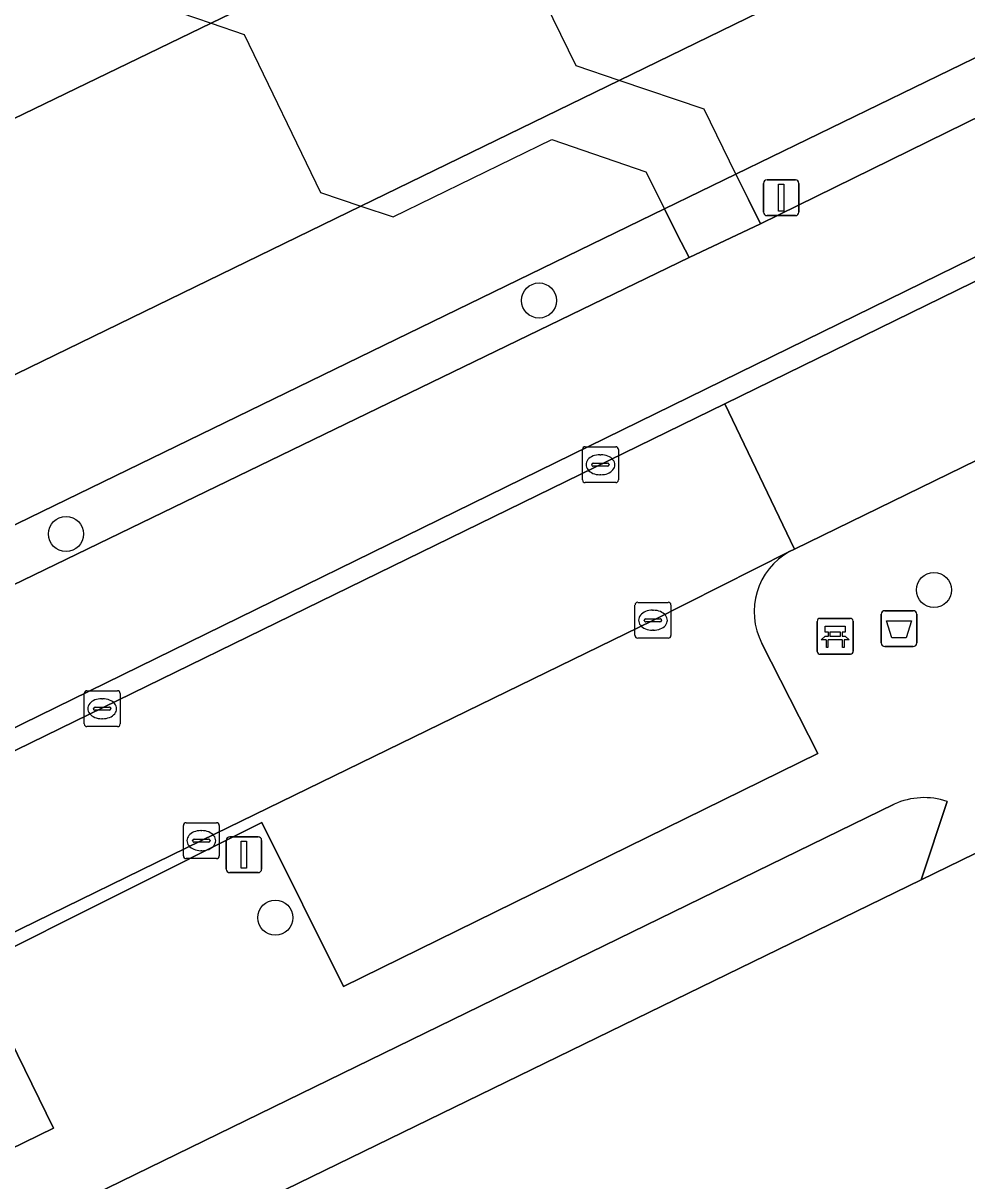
# Model space of a CAD drawing. Extents: x 160455 to 162082, y 388339 to 389736.
# Drawn here: x 161060.7 to 161087, y 388778.54 to 388810.82 of the extents above; entities that cross this region are included whole.
import ezdxf

# ---------------------------------------------------------------- set-up
doc = ezdxf.new("R2010")
doc.units = 0
for name, color, linetype in [('IMGEO_Afvalbak', 7, 'Continuous'), ('IMGEO_Bank', 7, 'Continuous'), ('IMGEO_Boom', 7, 'Continuous'), ('IMGEO_Dek', 7, 'Continuous'), ('IMGEO_Erf', 7, 'Continuous'), ('IMGEO_Fietspad_gesloten', 7, 'Continuous'), ('IMGEO_Groenvoorziening', 7, 'Continuous'), ('IMGEO_Haag', 7, 'Continuous'), ('IMGEO_Hek', 7, 'Continuous'), ('IMGEO_Kolk', 7, 'Continuous'), ('IMGEO_Lichtmast', 7, 'Continuous'), ('IMGEO_Oever', 7, 'Continuous'), ('IMGEO_Parkeervlak_open', 7, 'Continuous'), ('IMGEO_Rijbaan_lokaal_gesloten', 7, 'Continuous'), ('IMGEO_Rijbaan_lokaal_open', 7, 'Continuous'), ('IMGEO_Verkeerseiland_open', 7, 'Continuous'), ('IMGEO_Voetpad_open', 7, 'Continuous'), ('IMGEO_Waterloop', 7, 'Continuous')]:
    doc.layers.add(name, color=color, linetype=linetype)

msp = doc.modelspace()

# ---------------------------------------------------------------- linework, layer by layer
at = {"layer": 'IMGEO_Afvalbak'}
for p, q in [((161084.715, 388794.441), (161085.505, 388794.441)), ((161085.505, 388794.441), (161084.715, 388794.441)), ((161084.615, 388793.541), (161084.615, 388794.341)), ((161084.615, 388794.341), (161084.615, 388793.541)), ((161085.605, 388794.341), (161085.605, 388793.541)), ((161085.605, 388793.541), (161085.605, 388794.341)), ((161085.505, 388793.441), (161084.715, 388793.441)), ((161084.715, 388793.441), (161085.505, 388793.441))]:
    msp.add_line(p, q, dxfattribs=at)
msp.add_lwpolyline([(161084.758, 388794.155), (161085.462, 388794.155), (161085.313, 388793.685), (161084.907, 388793.685), (161084.758, 388794.155)], dxfattribs=at)
for centre, start, end in [((161084.715, 388794.341), 90, 180), ((161084.715, 388794.341), 90, 180), ((161085.505, 388794.341), 0, 90), ((161085.505, 388794.341), 360, 90), ((161084.715, 388793.541), 180, 270), ((161084.715, 388793.541), 180, 270), ((161085.505, 388793.541), 270, 0), ((161085.505, 388793.541), 270, 0)]:
    msp.add_arc(centre, 0.1, start, end, dxfattribs=at)
at = {"layer": 'IMGEO_Bank'}
for p, q in [((161082.832, 388793.302), (161082.832, 388794.143)), ((161082.832, 388794.143), (161082.832, 388793.302)), ((161082.907, 388794.227), (161083.748, 388794.227)), ((161083.748, 388794.227), (161082.907, 388794.227)), ((161083.832, 388794.152), (161083.832, 388793.311)), ((161083.832, 388793.311), (161083.832, 388794.152)), ((161083.141, 388793.733), (161083.141, 388793.839)), ((161083.185, 388793.839), (161083.185, 388793.733)), ((161083.473, 388793.845), (161083.191, 388793.845)), ((161083.479, 388793.733), (161083.479, 388793.839)), ((161083.523, 388793.839), (161083.523, 388793.733)), ((161083.529, 388793.625), (161083.136, 388793.625)), ((161083.191, 388793.727), (161083.473, 388793.727)), ((161083.757, 388793.227), (161082.916, 388793.227)), ((161082.916, 388793.227), (161083.757, 388793.227))]:
    msp.add_line(p, q, dxfattribs=at)
for points in [[(161083.135, 388793.845), (161083.049, 388793.845), (161083.049, 388794.006), (161083.612, 388794.006), (161083.612, 388793.845), (161083.529, 388793.845)], [(161083.079, 388793.625), (161082.937, 388793.625), (161083.049, 388793.727), (161083.135, 388793.727)], [(161083.129, 388793.618), (161083.129, 388793.411), (161083.086, 388793.411), (161083.086, 388793.618)], [(161083.529, 388793.727), (161083.612, 388793.727), (161083.724, 388793.625), (161083.585, 388793.625)], [(161083.579, 388793.618), (161083.579, 388793.411), (161083.535, 388793.411), (161083.535, 388793.618)]]:
    msp.add_lwpolyline(points, dxfattribs=at)
for centre, radius, start, end in [((161082.91, 388794.149), 0.0779, 92.4484, 184.2845), ((161082.91, 388794.149), 0.0779, 92.4484, 184.2845), ((161083.754, 388794.149), 0.0779, 2.4484, 94.2845), ((161083.754, 388794.149), 0.0779, 2.4484, 94.2845), ((161083.134, 388793.838), 0.00671, 2.8957, 87.1043), ((161083.191, 388793.838), 0.00671, 92.8957, 177.1043), ((161083.473, 388793.838), 0.00671, 2.8957, 87.1043), ((161083.53, 388793.838), 0.00671, 92.8957, 177.1043), ((161083.079, 388793.618), 0.00671, 2.8957, 87.1043), ((161083.136, 388793.618), 0.00671, 92.8957, 177.1043), ((161083.134, 388793.734), 0.00671, 272.8957, 357.1043), ((161083.191, 388793.734), 0.00671, 182.8957, 267.1043), ((161083.473, 388793.734), 0.00671, 272.8957, 357.1043), ((161083.53, 388793.734), 0.00671, 182.8957, 267.1043), ((161083.528, 388793.618), 0.00671, 2.8957, 87.1043), ((161083.585, 388793.618), 0.00671, 92.8957, 177.1043), ((161082.91, 388793.305), 0.0779, 182.4484, 274.2845), ((161082.91, 388793.305), 0.0779, 182.4484, 274.2845), ((161083.754, 388793.305), 0.0779, 272.4484, 4.2845), ((161083.754, 388793.305), 0.0779, 272.4484, 4.2845)]:
    msp.add_arc(centre, radius, start, end, dxfattribs=at)
at = {"layer": 'IMGEO_Boom'}
for centre in [(161075.077, 388803.09), (161061.895, 388796.579), (161086.083, 388795.018), (161067.73, 388785.879)]:
    msp.add_circle(centre, 0.489, dxfattribs=at)
at = {"layer": 'IMGEO_Dek'}
msp.add_lwpolyline([(161073.971, 388814.013), (161073.128, 388814.312), (161071.95, 388814.73), (161067.566, 388812.56), (161064.863, 388813.499), (161064.185, 388814.95), (161062.222, 388813.974), (161063.317, 388811.727), (161065.935, 388810.828), (161066.857, 388810.512), (161068.987, 388806.104), (161070.115, 388805.722), (161071.009, 388805.419), (161075.432, 388807.583), (161078.057, 388806.679), (161078.571, 388805.645), (161080.564, 388806.614), (161079.676, 388808.426), (161077.309, 388809.227), (161076.116, 388809.631)], close=True, dxfattribs=at)
at = {"layer": 'IMGEO_Erf'}
msp.add_lwpolyline([(161103.3, 388777.158), (161101.965, 388779.917), (161101.55, 388779.718), (161101.395, 388780.026), (161101.79, 388780.258), (161096.137, 388792.012), (161085.726, 388786.938), (161042.329, 388765.788)], dxfattribs=at)
at = {"layer": 'IMGEO_Fietspad_gesloten'}
for points in [[(161145.643, 388832.943), (161218.307, 388868.529), (161216.855, 388871.693), (161215.708, 388871.145), (161212.675, 388869.73), (161150.663, 388839.341), (161081.251, 388805.232), (161079.266, 388804.288), (161032.258, 388781.507), (161027.12, 388778.997)], [(161027.242, 388774.896), (161145.643, 388832.943)]]:
    msp.add_lwpolyline(points, dxfattribs=at)
at = {"layer": 'IMGEO_Groenvoorziening'}
for points in [[(161150.663, 388839.341), (161212.675, 388869.73), (161212.377, 388870.326), (161212.132, 388870.817), (161150.141, 388840.461), (161080.564, 388806.614), (161080.912, 388805.905), (161081.251, 388805.232)], [(161079.266, 388804.288), (161078.925, 388804.933), (161078.571, 388805.645), (161031.609, 388782.799), (161031.928, 388782.163), (161032.258, 388781.507)]]:
    msp.add_lwpolyline(points, close=True, dxfattribs=at)
msp.add_lwpolyline([(161020.689, 388788.917), (161065.935, 388810.828), (161073.128, 388814.312), (161076.294, 388815.845), (161115.547, 388835.104), (161116.07, 388835.359), (161115.949, 388835.578), (161107.665, 388831.536), (161101.825, 388828.686), (161101.713, 388828.874), (161090.526, 388823.415), (161090.429, 388823.612), (161086.056, 388821.47), (161085.107, 388823.406), (161071.905, 388817.006), (161064.185, 388814.95), (161062.222, 388813.974), (161056.682, 388811.679), (161020.347, 388793.91)], dxfattribs=at)
at = {"layer": 'IMGEO_Haag'}
for points in [[(161080.564, 388806.614), (161080.912, 388805.905), (161081.251, 388805.232), (161150.663, 388839.341), (161212.675, 388869.73), (161212.377, 388870.326), (161212.132, 388870.817), (161150.141, 388840.461)], [(161079.266, 388804.288), (161078.925, 388804.933), (161078.571, 388805.645), (161031.609, 388782.799), (161031.928, 388782.163), (161032.258, 388781.507)]]:
    msp.add_lwpolyline(points, close=True, dxfattribs=at)
at = {"layer": 'IMGEO_Hek'}
for points in [[(161085.726, 388786.938), (161096.137, 388792.012)], [(161047.138, 388756.252), (161042.329, 388765.788), (161085.726, 388786.938)]]:
    msp.add_lwpolyline(points, dxfattribs=at)
at = {"layer": 'IMGEO_Kolk'}
for p, q in [((161076.363, 388799.011), (161077.215, 388799.011)), ((161076.288, 388798.085), (161076.288, 388798.937)), ((161076.776, 388798.791), (161076.801, 388798.791)), ((161077.289, 388798.937), (161077.289, 388798.085)), ((161076.547, 388798.505), (161076.547, 388798.517)), ((161076.985, 388798.468), (161076.587, 388798.468)), ((161076.59, 388798.554), (161076.988, 388798.554)), ((161077.031, 388798.517), (161077.031, 388798.505)), ((161077.215, 388798.011), (161076.363, 388798.011)), ((161076.799, 388798.231), (161076.774, 388798.231)), ((161077.752, 388793.747), (161077.752, 388794.599)), ((161077.827, 388794.673), (161078.679, 388794.673)), ((161078.24, 388794.453), (161078.265, 388794.453)), ((161078.753, 388794.599), (161078.753, 388793.747)), ((161078.011, 388794.167), (161078.011, 388794.179)), ((161078.449, 388794.13), (161078.051, 388794.13)), ((161078.054, 388794.216), (161078.452, 388794.216)), ((161078.495, 388794.179), (161078.495, 388794.167)), ((161078.263, 388793.893), (161078.238, 388793.893)), ((161078.679, 388793.673), (161077.827, 388793.673)), ((161062.477, 388792.207), (161063.329, 388792.207)), ((161062.402, 388791.281), (161062.402, 388792.133)), ((161062.89, 388791.987), (161062.915, 388791.987)), ((161063.403, 388792.133), (161063.403, 388791.281)), ((161062.661, 388791.701), (161062.661, 388791.713)), ((161063.099, 388791.664), (161062.701, 388791.664)), ((161062.704, 388791.75), (161063.102, 388791.75)), ((161063.145, 388791.713), (161063.145, 388791.701)), ((161063.329, 388791.207), (161062.477, 388791.207)), ((161062.913, 388791.427), (161062.888, 388791.427)), ((161065.165, 388787.602), (161065.165, 388788.454)), ((161065.24, 388788.528), (161066.092, 388788.528)), ((161065.653, 388788.308), (161065.678, 388788.308)), ((161066.166, 388788.454), (161066.166, 388787.602)), ((161065.424, 388788.022), (161065.424, 388788.034)), ((161065.862, 388787.985), (161065.464, 388787.985)), ((161065.467, 388788.071), (161065.865, 388788.071)), ((161065.908, 388788.034), (161065.908, 388788.022)), ((161065.676, 388787.748), (161065.651, 388787.748)), ((161066.092, 388787.528), (161065.24, 388787.528))]:
    msp.add_line(p, q, dxfattribs=at)
for points in [[(161076.363, 388799.011), (161077.215, 388799.011)], [(161076.288, 388798.085), (161076.288, 388798.937)], [(161077.289, 388798.937), (161077.289, 388798.085)], [(161077.215, 388798.011), (161076.363, 388798.011)], [(161077.752, 388793.747), (161077.752, 388794.599)], [(161077.827, 388794.673), (161078.679, 388794.673)], [(161078.753, 388794.599), (161078.753, 388793.747)], [(161078.679, 388793.673), (161077.827, 388793.673)], [(161062.477, 388792.207), (161063.329, 388792.207)], [(161062.402, 388791.281), (161062.402, 388792.133)], [(161063.403, 388792.133), (161063.403, 388791.281)], [(161063.329, 388791.207), (161062.477, 388791.207)], [(161065.165, 388787.602), (161065.165, 388788.454)], [(161065.24, 388788.528), (161066.092, 388788.528)], [(161066.166, 388788.454), (161066.166, 388787.602)], [(161066.092, 388787.528), (161065.24, 388787.528)]]:
    msp.add_lwpolyline(points, dxfattribs=at)
for centre, radius, start, end in [((161076.365, 388798.935), 0.0765, 91.552, 178.448), ((161076.365, 388798.935), 0.0765, 91.552, 178.448), ((161077.213, 388798.935), 0.0765, 1.552, 88.448), ((161077.213, 388798.935), 0.0765, 1.552, 88.448), ((161076.587, 388798.514), 0.0403, 85.8775, 175.7526), ((161076.584, 388798.504), 0.0366, 178.938, 274.7102), ((161076.988, 388798.511), 0.043, 264.8664, 352.4533), ((161076.992, 388798.516), 0.0386, 1.7309, 96.639), ((161076.365, 388798.087), 0.0765, 181.552, 268.448), ((161076.365, 388798.087), 0.0765, 181.552, 268.448), ((161077.213, 388798.087), 0.0765, 271.552, 358.448), ((161077.213, 388798.087), 0.0765, 271.552, 358.448), ((161077.829, 388794.597), 0.0765, 91.552, 178.448), ((161077.829, 388794.597), 0.0765, 91.552, 178.448), ((161078.677, 388794.597), 0.0765, 1.552, 88.448), ((161078.677, 388794.597), 0.0765, 1.552, 88.448), ((161078.051, 388794.176), 0.0403, 85.8775, 175.7526), ((161078.048, 388794.166), 0.0366, 178.938, 274.7102), ((161078.452, 388794.173), 0.043, 264.8664, 352.4533), ((161078.456, 388794.178), 0.0386, 1.7309, 96.639), ((161077.829, 388793.749), 0.0765, 181.552, 268.448), ((161077.829, 388793.749), 0.0765, 181.552, 268.448), ((161078.677, 388793.749), 0.0765, 271.552, 358.448), ((161078.677, 388793.749), 0.0765, 271.552, 358.448), ((161062.479, 388792.131), 0.0765, 91.552, 178.448), ((161062.479, 388792.131), 0.0765, 91.552, 178.448), ((161063.327, 388792.131), 0.0765, 1.552, 88.448), ((161063.327, 388792.131), 0.0765, 1.552, 88.448), ((161062.701, 388791.71), 0.0403, 85.8775, 175.7526), ((161062.698, 388791.7), 0.0366, 178.938, 274.7102), ((161063.102, 388791.707), 0.043, 264.8664, 352.4533), ((161063.106, 388791.712), 0.0386, 1.7309, 96.639), ((161062.479, 388791.283), 0.0765, 181.552, 268.448), ((161062.479, 388791.283), 0.0765, 181.552, 268.448), ((161063.327, 388791.283), 0.0765, 271.552, 358.448), ((161063.327, 388791.283), 0.0765, 271.552, 358.448), ((161065.242, 388788.452), 0.0765, 91.552, 178.448), ((161065.242, 388788.452), 0.0765, 91.552, 178.448), ((161066.09, 388788.452), 0.0765, 1.552, 88.448), ((161066.09, 388788.452), 0.0765, 1.552, 88.448), ((161065.464, 388788.031), 0.0403, 85.8775, 175.7526), ((161065.461, 388788.021), 0.0366, 178.938, 274.7102), ((161065.865, 388788.028), 0.043, 264.8664, 352.4533), ((161065.869, 388788.033), 0.0386, 1.7309, 96.639), ((161065.242, 388787.604), 0.0765, 181.552, 268.448), ((161065.242, 388787.604), 0.0765, 181.552, 268.448), ((161066.09, 388787.604), 0.0765, 271.552, 358.448), ((161066.09, 388787.604), 0.0765, 271.552, 358.448)]:
    msp.add_arc(centre, radius, start, end, dxfattribs=at)
for centre, major_axis, ratio, start_param, end_param in [((161076.775, 388798.511), (-0.387, 0.002), 0.722429, 4.712389, 7.853982), ((161076.8, 388798.511), (-0.39, 0.002), 0.717154, 1.570796, 4.712389), ((161078.239, 388794.173), (-0.387, 0.002), 0.722429, 4.712389, 7.853982), ((161078.264, 388794.173), (-0.39, 0.002), 0.717154, 1.570796, 4.712389), ((161062.889, 388791.707), (-0.387, 0.002), 0.722429, 4.712389, 7.853982), ((161062.914, 388791.707), (-0.39, 0.002), 0.717154, 1.570796, 4.712389), ((161065.652, 388788.028), (-0.387, 0.002), 0.722429, 4.712389, 7.853982), ((161065.677, 388788.028), (-0.39, 0.002), 0.717154, 1.570796, 4.712389)]:
    msp.add_ellipse(centre, major_axis=major_axis, ratio=ratio, start_param=start_param, end_param=end_param, dxfattribs=at)
at = {"layer": 'IMGEO_Lichtmast'}
for p, q in [((161081.431, 388806.457), (161082.221, 388806.457)), ((161082.221, 388806.457), (161081.431, 388806.457)), ((161081.331, 388805.557), (161081.331, 388806.357)), ((161081.331, 388806.357), (161081.331, 388805.557)), ((161082.321, 388806.357), (161082.321, 388805.557)), ((161082.321, 388805.557), (161082.321, 388806.357)), ((161082.221, 388805.457), (161081.431, 388805.457)), ((161081.431, 388805.457), (161082.221, 388805.457)), ((161066.357, 388787.235), (161066.357, 388788.035)), ((161066.357, 388788.035), (161066.357, 388787.235)), ((161066.457, 388788.135), (161067.247, 388788.135)), ((161067.247, 388788.135), (161066.457, 388788.135)), ((161067.347, 388788.035), (161067.347, 388787.235)), ((161067.347, 388787.235), (161067.347, 388788.035)), ((161067.247, 388787.135), (161066.457, 388787.135)), ((161066.457, 388787.135), (161067.247, 388787.135))]:
    msp.add_line(p, q, dxfattribs=at)
for points in [[(161081.751, 388806.332), (161081.901, 388806.332), (161081.901, 388805.582), (161081.751, 388805.582), (161081.751, 388806.332)], [(161066.777, 388788.01), (161066.927, 388788.01), (161066.927, 388787.26), (161066.777, 388787.26), (161066.777, 388788.01)]]:
    msp.add_lwpolyline(points, dxfattribs=at)
for centre, start, end in [((161081.431, 388806.357), 90, 180), ((161081.431, 388806.357), 90, 180), ((161082.221, 388806.357), 0, 90), ((161082.221, 388806.357), 360, 90), ((161081.431, 388805.557), 180, 270), ((161081.431, 388805.557), 180, 270), ((161082.221, 388805.557), 270, 0), ((161082.221, 388805.557), 270, 0), ((161066.457, 388788.035), 90, 180), ((161066.457, 388788.035), 90, 180), ((161067.247, 388788.035), 0, 90), ((161067.247, 388788.035), 360, 90), ((161066.457, 388787.235), 180, 270), ((161066.457, 388787.235), 180, 270), ((161067.247, 388787.235), 270, 0), ((161067.247, 388787.235), 270, 0)]:
    msp.add_arc(centre, 0.1, start, end, dxfattribs=at)
at = {"layer": 'IMGEO_Oever'}
msp.add_lwpolyline([(161212.132, 388870.817), (161215.13, 388874.642), (161214.331, 388876.285), (161203.521, 388870.721), (161077.309, 388809.227), (161070.115, 388805.722), (161023.553, 388783.036), (161023.976, 388782.399), (161023.881, 388782.347), (161025.08, 388779.904), (161025.219, 388779.982), (161025.336, 388779.747), (161031.609, 388782.799), (161078.571, 388805.645), (161080.564, 388806.614), (161150.141, 388840.461)], close=True, dxfattribs=at)
at = {"layer": 'IMGEO_Parkeervlak_open'}
msp.add_lwpolyline([(161082.062, 388796.093), (161078.226, 388794.162), (161065.667, 388788.03), (161049.243, 388780.002), (161033.284, 388772.189), (161035.634, 388767.369), (161046.946, 388772.901), (161044.714, 388777.433), (161046.208, 388778.167), (161048.451, 388773.617), (161061.541, 388780.008), (161059.333, 388784.517), (161067.356, 388788.537), (161069.624, 388783.959), (161082.844, 388790.46), (161081.289, 388793.525)], dxfattribs=at)
msp.add_arc((161082.988, 388794.414), 1.917, 118.8762, 207.6189, dxfattribs=at)
at = {"layer": 'IMGEO_Rijbaan_lokaal_gesloten'}
msp.add_lwpolyline([(161027.472, 388774.414), (161029.43, 388770.317), (161032.279, 388771.74), (161033.284, 388772.189), (161049.243, 388780.002), (161065.667, 388788.03), (161078.226, 388794.162), (161082.062, 388796.093), (161082.194, 388796.16), (161080.252, 388800.209)], close=True, dxfattribs=at)
at = {"layer": 'IMGEO_Rijbaan_lokaal_open'}
msp.add_lwpolyline([(161082.194, 388796.16), (161097.026, 388803.394), (161094.935, 388807.394), (161080.252, 388800.209)], close=True, dxfattribs=at)
at = {"layer": 'IMGEO_Verkeerseiland_open'}
msp.add_lwpolyline([(161027.242, 388774.896), (161027.472, 388774.414), (161080.252, 388800.209), (161094.935, 388807.394), (161145.947, 388832.322), (161161.331, 388839.874), (161181.749, 388849.825), (161201.051, 388859.288), (161217.631, 388867.4), (161218.804, 388867.981), (161218.307, 388868.529), (161145.643, 388832.943)], close=True, dxfattribs=at)
at = {"layer": 'IMGEO_Voetpad_open'}
for points in [[(161086.454, 388789.123), (161085.726, 388786.938), (161096.137, 388792.012), (161096.116, 388792.164), (161095.788, 388792.868), (161095.265, 388793.938), (161096.351, 388794.469), (161127.016, 388809.435), (161127.081, 388809.467), (161127.244, 388809.547), (161128.412, 388810.119), (161148.336, 388819.885)], [(161097.227, 388803.492), (161097.026, 388803.394), (161082.194, 388796.16), (161082.062, 388796.093)], [(161081.289, 388793.525), (161082.844, 388790.46), (161069.624, 388783.959), (161067.356, 388788.537), (161059.333, 388784.517), (161061.541, 388780.008), (161048.451, 388773.617), (161046.208, 388778.167), (161044.714, 388777.433), (161046.946, 388772.901), (161035.634, 388767.369), (161036.506, 388765.387), (161084.977, 388789.045)], [(161033.573, 388761.652), (161038.448, 388751.869), (161047.138, 388756.252), (161042.329, 388765.788), (161085.726, 388786.938), (161086.454, 388789.123)], [(161084.977, 388789.045), (161036.506, 388765.387), (161036.106, 388765.188), (161034.425, 388764.353)]]:
    msp.add_lwpolyline(points, dxfattribs=at)
for points in [[(161073.128, 388814.312), (161065.935, 388810.828), (161066.857, 388810.512), (161068.987, 388806.104), (161070.115, 388805.722), (161077.309, 388809.227), (161076.116, 388809.631), (161073.971, 388814.013)], [(161078.571, 388805.645), (161080.564, 388806.614), (161079.676, 388808.426), (161077.309, 388809.227), (161070.115, 388805.722), (161071.009, 388805.419), (161075.432, 388807.583), (161078.057, 388806.679)], [(161080.912, 388805.905), (161080.564, 388806.614), (161078.571, 388805.645), (161078.925, 388804.933), (161079.266, 388804.288), (161081.251, 388805.232)]]:
    msp.add_lwpolyline(points, close=True, dxfattribs=at)
for centre, radius, start, end in [((161082.988, 388794.414), 1.917, 118.8762, 207.6189), ((161085.815, 388787.206), 2.021, 71.5534, 114.4926), ((161085.815, 388787.206), 2.021, 71.5534, 114.4926)]:
    msp.add_arc(centre, radius, start, end, dxfattribs=at)
at = {"layer": 'IMGEO_Waterloop'}
for points in [[(161259.547, 388906.282), (161229.012, 388891.034), (161228.696, 388890.843), (161228.364, 388890.681), (161228.02, 388890.549), (161227.665, 388890.448), (161225.313, 388889.428), (161225.062, 388889.306), (161222.715, 388888.168), (161221.187, 388887.428), (161216.46, 388885.136), (161214.92, 388884.39), (161213.309, 388883.608), (161211.511, 388882.737), (161211.254, 388882.611), (161211.389, 388882.333), (161186.866, 388870.321), (161184.889, 388868.866), (161116.07, 388835.359), (161115.547, 388835.104), (161076.294, 388815.845), (161073.128, 388814.312), (161065.935, 388810.828), (161020.689, 388788.917)], [(161023.553, 388783.036), (161070.115, 388805.722), (161077.309, 388809.227), (161203.521, 388870.721), (161214.331, 388876.285)]]:
    msp.add_lwpolyline(points, dxfattribs=at)

doc.saveas('drawing.dxf')
